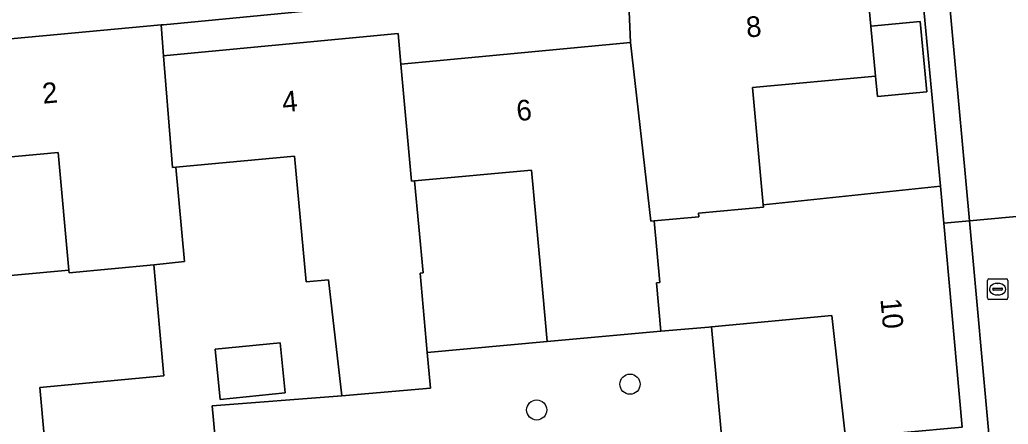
# Model space of a CAD drawing. Extents: x 157793 to 159380, y 380877 to 382313.
# Drawn here: x 158385.39 to 158433.42, y 381193.34 to 381212.96 of the extents above; entities that cross this region are included whole.
import ezdxf

# ---------------------------------------------------------------- set-up
doc = ezdxf.new("R2010")
doc.units = 0
for name, color, linetype in [('IMGEO_Boom', 7, 'Continuous'), ('IMGEO_Erf', 7, 'Continuous'), ('IMGEO_Muur', 7, 'Continuous'), ('IMGEO_Pand', 7, 'Continuous'), ('IMGEO_Pand_nummerreeks', 7, 'Continuous'), ('IMGEO_Rijbaan_lokaal_open', 7, 'Continuous'), ('IMGEO_Rioolput', 7, 'Continuous'), ('IMGEO_Voetpad_open', 7, 'Continuous')]:
    doc.layers.add(name, color=color, linetype=linetype)

msp = doc.modelspace()

# ---------------------------------------------------------------- linework, layer by layer
at = {"layer": 'IMGEO_Boom'}
for centre in [(158415.039, 381195.285), (158410.505, 381194.035)]:
    msp.add_circle(centre, 0.489, dxfattribs=at)
at = {"layer": 'IMGEO_Erf'}
for points in [[(158426.971, 381210.23), (158420.985, 381209.671), (158421.515, 381203.992), (158430.122, 381204.888), (158429.061, 381216.213), (158427.728, 381216.063), (158426.439, 381215.918), (158426.744, 381212.658), (158429.138, 381212.882), (158429.457, 381209.47), (158427.063, 381209.246)], [(158414.936, 381214.906), (158392.379, 381212.725), (158392.251, 381212.713), (158392.373, 381211.219), (158392.521, 381211.233), (158394.742, 381211.443), (158403.775, 381212.297), (158403.911, 381210.806), (158405.635, 381210.969), (158415.056, 381211.859)], [(158387.249, 381206.526), (158381.273, 381205.974), (158380.748, 381211.65), (158377.877, 381211.408), (158380.011, 381188.491), (158381.391, 381188.624), (158381.376, 381188.781), (158381.279, 381189.83), (158380.327, 381200.133), (158387.776, 381200.821)], [(158400.384, 381200.343), (158399.303, 381200.244), (158398.745, 381206.341), (158392.974, 381205.813), (158393.394, 381201.237), (158391.899, 381201.069), (158392.393, 381195.684), (158386.359, 381195.132), (158386.803, 381190.293), (158386.887, 381189.372), (158386.907, 381189.154), (158391.472, 381189.593), (158391.72, 381186.885), (158395.388, 381187.272), (158394.729, 381194.24), (158401.032, 381194.714)], [(158411.019, 381197.349), (158410.802, 381199.701), (158410.252, 381205.67), (158404.572, 381205.146), (158404.985, 381200.68), (158404.836, 381200.668), (158405.19, 381196.824)], [(158419.005, 381198.068), (158419.55, 381192.108), (158425.51, 381192.684), (158424.838, 381198.614)], [(158394.88, 381196.979), (158398.036, 381197.298), (158398.282, 381194.866), (158395.126, 381194.546)]]:
    msp.add_lwpolyline(points, close=True, dxfattribs=at)
at = {"layer": 'IMGEO_Muur'}
msp.add_lwpolyline([(158394.729, 381194.24), (158401.032, 381194.714)], dxfattribs=at)
at = {"layer": 'IMGEO_Pand'}
for points in [[(158426.971, 381210.23), (158426.744, 381212.658), (158426.439, 381215.918), (158414.936, 381214.906), (158415.056, 381211.859), (158416.047, 381203.193), (158416.207, 381203.208), (158418.385, 381203.408), (158418.369, 381203.587), (158421.525, 381203.881), (158421.515, 381203.992), (158420.985, 381209.671)], [(158426.744, 381212.658), (158426.971, 381210.23), (158427.063, 381209.246), (158429.457, 381209.47), (158429.138, 381212.882)], [(158392.373, 381211.219), (158392.251, 381212.713), (158380.748, 381211.65), (158381.273, 381205.974), (158387.249, 381206.526), (158387.776, 381200.821), (158387.789, 381200.685), (158391.899, 381201.069), (158393.394, 381201.237), (158392.974, 381205.813), (158392.815, 381205.798)], [(158404.572, 381205.146), (158404.429, 381205.133), (158403.911, 381210.806), (158403.775, 381212.297), (158394.742, 381211.443), (158392.521, 381211.233), (158392.373, 381211.219), (158392.815, 381205.798), (158392.974, 381205.813), (158398.745, 381206.341), (158399.303, 381200.244), (158400.384, 381200.343), (158401.032, 381194.714), (158405.349, 381195.098), (158405.19, 381196.824), (158404.836, 381200.668), (158404.985, 381200.68)], [(158415.056, 381211.859), (158405.635, 381210.969), (158403.911, 381210.806), (158404.429, 381205.133), (158404.572, 381205.146), (158410.252, 381205.67), (158410.802, 381199.701), (158411.019, 381197.349), (158416.539, 381197.859), (158416.321, 381200.21), (158416.482, 381200.225), (158416.207, 381203.208), (158416.047, 381203.193)], [(158430.286, 381203.09), (158430.122, 381204.888), (158421.515, 381203.992), (158421.525, 381203.881), (158418.369, 381203.587), (158418.385, 381203.408), (158416.207, 381203.208), (158416.482, 381200.225), (158416.321, 381200.21), (158416.539, 381197.859), (158418.877, 381198.056), (158419.005, 381198.068), (158424.838, 381198.614), (158425.51, 381192.684), (158431.185, 381193.209)], [(158391.899, 381201.069), (158387.789, 381200.685), (158387.776, 381200.821), (158380.327, 381200.133), (158381.279, 381189.83), (158381.376, 381188.781), (158381.391, 381188.624), (158386.907, 381189.154), (158386.887, 381189.372), (158386.803, 381190.293), (158386.359, 381195.132), (158392.393, 381195.684)], [(158394.88, 381196.979), (158395.126, 381194.546), (158398.282, 381194.866), (158398.036, 381197.298)]]:
    msp.add_lwpolyline(points, close=True, dxfattribs=at)
at = {"layer": 'IMGEO_Rijbaan_lokaal_open'}
for points in [[(158429.819, 381221.92), (158431.533, 381203.205), (158436.443, 381203.658), (158434.025, 381229.887)], [(158436.443, 381203.658), (158431.533, 381203.205), (158432.528, 381192.337), (158426.639, 381190.054), (158428.505, 381185.406), (158435.998, 381188.28)]]:
    msp.add_lwpolyline(points, dxfattribs=at)
at = {"layer": 'IMGEO_Rioolput'}
for p, q in [((158432.402, 381199.47), (158432.402, 381200.322)), ((158432.477, 381200.396), (158433.329, 381200.396)), ((158433.403, 381200.322), (158433.403, 381199.47)), ((158432.661, 381199.89), (158432.661, 381199.902)), ((158433.099, 381199.853), (158432.701, 381199.853)), ((158432.704, 381199.939), (158433.102, 381199.939)), ((158432.89, 381200.176), (158432.915, 381200.176)), ((158433.145, 381199.902), (158433.145, 381199.89)), ((158433.329, 381199.396), (158432.477, 381199.396)), ((158432.913, 381199.616), (158432.888, 381199.616))]:
    msp.add_line(p, q, dxfattribs=at)
for points in [[(158432.402, 381199.47), (158432.402, 381200.322)], [(158432.477, 381200.396), (158433.329, 381200.396)], [(158433.403, 381200.322), (158433.403, 381199.47)], [(158433.329, 381199.396), (158432.477, 381199.396)]]:
    msp.add_lwpolyline(points, dxfattribs=at)
for centre, radius, start, end in [((158432.479, 381200.32), 0.0765, 91.552, 178.448), ((158432.479, 381200.32), 0.0765, 91.552, 178.448), ((158433.327, 381200.32), 0.0765, 1.552, 88.448), ((158433.327, 381200.32), 0.0765, 1.552, 88.448), ((158432.701, 381199.899), 0.0403, 85.8775, 175.7526), ((158432.698, 381199.889), 0.0366, 178.938, 274.7102), ((158433.102, 381199.896), 0.043, 264.8664, 352.4533), ((158433.106, 381199.901), 0.0386, 1.7309, 96.639), ((158432.479, 381199.472), 0.0765, 181.552, 268.448), ((158432.479, 381199.472), 0.0765, 181.552, 268.448), ((158433.327, 381199.472), 0.0765, 271.552, 358.448), ((158433.327, 381199.472), 0.0765, 271.552, 358.448)]:
    msp.add_arc(centre, radius, start, end, dxfattribs=at)
for centre, major_axis, ratio, start_param, end_param in [((158432.889, 381199.896), (-0.387, 0.002), 0.722429, 4.712389, 7.853982), ((158432.914, 381199.896), (-0.39, 0.002), 0.717154, 1.570796, 4.712389)]:
    msp.add_ellipse(centre, major_axis=major_axis, ratio=ratio, start_param=start_param, end_param=end_param, dxfattribs=at)
at = {"layer": 'IMGEO_Voetpad_open'}
for points in [[(158426.913, 381224.222), (158427.485, 381218.497), (158427.728, 381216.063), (158429.061, 381216.213), (158430.122, 381204.888), (158430.286, 381203.09), (158431.533, 381203.205), (158429.819, 381221.92)], [(158381.676, 381172.428), (158423.41, 381188.772), (158426.639, 381190.054), (158432.528, 381192.337), (158431.533, 381203.205), (158430.286, 381203.09), (158431.185, 381193.209), (158425.51, 381192.684), (158419.55, 381192.108), (158419.005, 381198.068)], [(158419.005, 381198.068), (158418.877, 381198.056), (158416.539, 381197.859), (158411.019, 381197.349), (158405.19, 381196.824), (158405.349, 381195.098), (158401.032, 381194.714), (158394.729, 381194.24), (158395.388, 381187.272), (158395.858, 381180.914), (158396.018, 381179.446), (158392.583, 381178.098), (158392.325, 381178.074), (158386.683, 381177.552), (158380.987, 381176.99), (158380.637, 381180.689), (158380.608, 381180.992), (158378.302, 381180.773), (158376.334, 381180.604), (158376.7, 381176.638)]]:
    msp.add_lwpolyline(points, dxfattribs=at)
msp.add_lwpolyline([(158414.936, 381214.906), (158426.439, 381215.918), (158427.728, 381216.063), (158427.485, 381218.497), (158417.373, 381217.577), (158403.568, 381216.879), (158386.294, 381215.09), (158386.141, 381215.192), (158380.47, 381214.66), (158377.638, 381214.267), (158377.877, 381211.408), (158380.748, 381211.65), (158392.251, 381212.713), (158392.379, 381212.725)], close=True, dxfattribs=at)

# ---------------------------------------------------------------- texts
at = {"layer": 'IMGEO_Pand_nummerreeks'}
for s, rotation, p in [('8', 5.2483, (158420.723, 381212.1)), ('2', 5.2769, (158386.525, 381208.89)), ('4', 5.403, (158398.183, 381208.474)), ('6', 5.3973, (158409.567, 381208.046)), ('10', 275.2595, (158427.205, 381199.411))]:
    msp.add_text(s, height=1, rotation=rotation, dxfattribs=at).set_placement(p)

doc.saveas('drawing.dxf')
